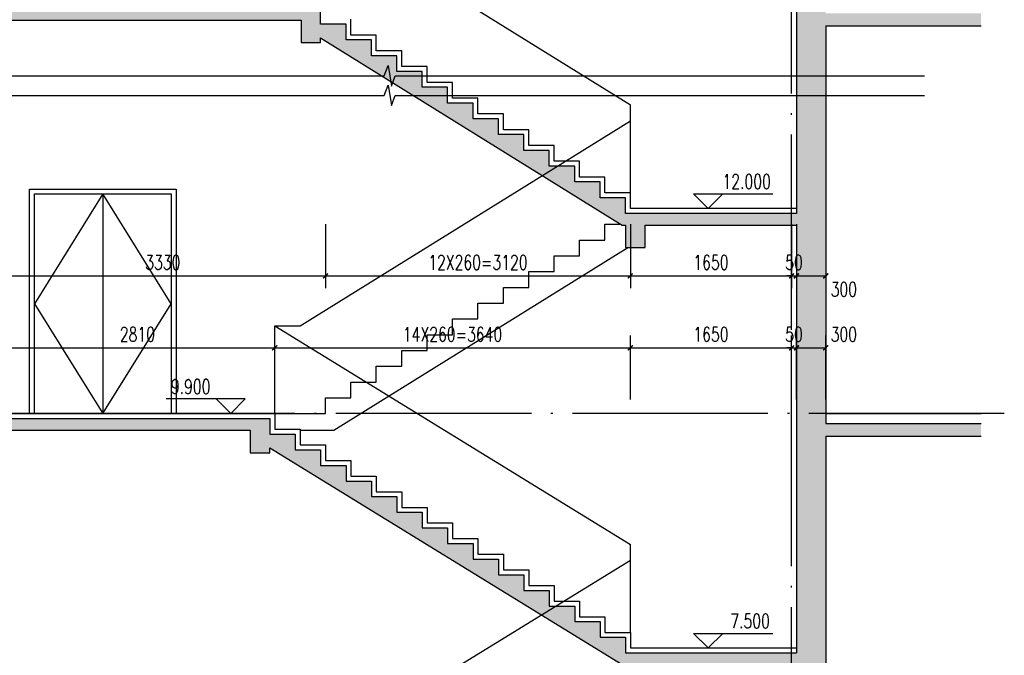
# Model space of a CAD drawing. Extents: x 797781 to 1255204, y 21234 to 1024248.
# Tile 843 of 1056: x 1151633 to 1161710, y 552503 to 559012. Entities that reach past the tile are written whole.
import ezdxf

# ---------------------------------------------------------------- set-up
doc = ezdxf.new("R2010")
doc.units = 0
doc.header["$LTSCALE"] = 1000
doc.header["$MEASUREMENT"] = 0
doc.linetypes.add('230303生产综合楼-平面图_t8$0$DOTE', pattern=[2.42, 2, -0.2, 0.02, -0.2])
for name, color, linetype in [('230303生产综合楼-平面图_t8$0$AXIS', 3, 'Continuous'), ('230303生产综合楼-平面图_t8$0$DIM_ELEV', 3, 'Continuous'), ('230303生产综合楼-平面图_t8$0$DIM_SYMB', 3, 'Continuous'), ('230303生产综合楼-平面图_t8$0$DOOR_FIRE', 4, 'Continuous'), ('230303生产综合楼-平面图_t8$0$DOTE', 1, '230303生产综合楼-平面图_t8$0$DOTE'), ('230303生产综合楼-平面图_t8$0$PUB_TEXT', 7, 'Continuous'), ('230303生产综合楼-平面图_t8$0$WALL', 40, 'Continuous'), ('PUB_HATCH', 8, 'Continuous')]:
    doc.layers.add(name, color=color, linetype=linetype)
doc.styles.add('230303生产综合楼-平面图_t8$0$_TCH_DIM', font='SIMPLEX', dxfattribs={"bigfont": 'GBCBIG'})
doc.styles.add('230303生产综合楼-平面图_T8$0$_TCH_DIM_T3', font='SIMPLEX', dxfattribs={"width": 0.705882, "bigfont": 'GBCBIG'})
doc.dimstyles.new('230303生产综合楼-平面图_T8$0$_TCH_ARCH&&50', dxfattribs={"dimtxt": 148.75, "dimasz": 50, "dimexe": 125, "dimexo": 150, "dimgap": 63.125, "dimtad": 1, "dimdec": 0, "dimzin": 0, "dimdsep": 46, "dimtxsty": '230303生产综合楼-平面图_T8$0$_TCH_DIM_T3', "dimblk": '230303生产综合楼-平面图_t8$0$_ArchTick', "dimcen": 0.09, "dimclrt": 7, "dimazin": 2, "dimtfac": 1, "dimtdec": 0, "dimtix": 1, "dimtmove": 2, "dimatfit": 3, "dimfxl": 1, "dimtolj": 1, "dimtzin": 0, "dimarcsym": 0})

# ---------------------------------------------------------------- blocks, each defined once
blk = doc.blocks.new('230303生产综合楼-平面图_t8$0$_ArchTick')
at = {"color": 0, "linetype": 'ByBlock', "const_width": 0.3}
blk.add_lwpolyline([(-0.5, -0.5), (0.5, 0.5)], dxfattribs=at)
blk = doc.blocks.new('*D4206')
at = {"layer": '230303生产综合楼-平面图_t8$0$AXIS', "color": 0, "lineweight": -2, "transparency": 16777216}
for p, q in [((1151433, 556917), (1151433, 556263)), ((1154763, 556917), (1154763, 556263)), ((1151433, 556388), (1154763, 556388))]:
    blk.add_line(p, q, dxfattribs=at)
at = {"layer": 'Defpoints', "color": 0, "transparency": 16777216}
for p in [(1151433, 557067), (1154763, 557067), (1154763, 556388)]:
    blk.add_point(p, dxfattribs=at)
at = {"layer": '230303生产综合楼-平面图_t8$0$AXIS', "color": 0, "lineweight": -2, "transparency": 16777216, "xscale": 50, "yscale": 50, "zscale": 50, "rotation": 180}
blk.add_blockref('230303生产综合楼-平面图_t8$0$_ArchTick', (1151433, 556388), dxfattribs=at)
at = {"layer": '230303生产综合楼-平面图_t8$0$AXIS', "color": 0, "lineweight": -2, "transparency": 16777216, "xscale": 50, "yscale": 50, "zscale": 50}
blk.add_blockref('230303生产综合楼-平面图_t8$0$_ArchTick', (1154763, 556388), dxfattribs=at)
at = {"layer": '230303生产综合楼-平面图_t8$0$AXIS', "color": 7, "transparency": 16777216, "insert": (1153098, 556526), "char_height": 148.8, "attachment_point": 5, "style": '230303生产综合楼-平面图_T8$0$_TCH_DIM_T3'}
blk.add_mtext('\\A1;3330', dxfattribs=at)
blk = doc.blocks.new('*D4207')
at = {"layer": '230303生产综合楼-平面图_t8$0$AXIS', "color": 0, "lineweight": -2, "transparency": 16777216}
for p, q in [((1154763, 556917), (1154763, 556263)), ((1157883, 556917), (1157883, 556263)), ((1154763, 556388), (1157883, 556388))]:
    blk.add_line(p, q, dxfattribs=at)
at = {"layer": 'Defpoints', "color": 0, "transparency": 16777216}
for p in [(1154763, 557067), (1157883, 557067), (1157883, 556388)]:
    blk.add_point(p, dxfattribs=at)
at = {"layer": '230303生产综合楼-平面图_t8$0$AXIS', "color": 0, "lineweight": -2, "transparency": 16777216, "xscale": 50, "yscale": 50, "zscale": 50, "rotation": 180}
blk.add_blockref('230303生产综合楼-平面图_t8$0$_ArchTick', (1154763, 556388), dxfattribs=at)
at = {"layer": '230303生产综合楼-平面图_t8$0$AXIS', "color": 0, "lineweight": -2, "transparency": 16777216, "xscale": 50, "yscale": 50, "zscale": 50}
blk.add_blockref('230303生产综合楼-平面图_t8$0$_ArchTick', (1157883, 556388), dxfattribs=at)
at = {"layer": '230303生产综合楼-平面图_t8$0$AXIS', "color": 7, "transparency": 16777216, "insert": (1156323, 556526), "char_height": 148.75, "attachment_point": 5, "style": '230303生产综合楼-平面图_T8$0$_TCH_DIM_T3'}
blk.add_mtext('\\A1;12X260=3120', dxfattribs=at)
blk = doc.blocks.new('*D4208')
at = {"layer": '230303生产综合楼-平面图_t8$0$AXIS', "color": 0, "lineweight": -2, "transparency": 16777216}
for p, q in [((1157883, 556917), (1157883, 556263)), ((1159533, 556917), (1159533, 556263)), ((1157883, 556388), (1159533, 556388))]:
    blk.add_line(p, q, dxfattribs=at)
at = {"layer": 'Defpoints', "color": 0, "transparency": 16777216}
for p in [(1157883, 557067), (1159533, 557067), (1159533, 556388)]:
    blk.add_point(p, dxfattribs=at)
at = {"layer": '230303生产综合楼-平面图_t8$0$AXIS', "color": 0, "lineweight": -2, "transparency": 16777216, "xscale": 50, "yscale": 50, "zscale": 50, "rotation": 180}
blk.add_blockref('230303生产综合楼-平面图_t8$0$_ArchTick', (1157883, 556388), dxfattribs=at)
at = {"layer": '230303生产综合楼-平面图_t8$0$AXIS', "color": 0, "lineweight": -2, "transparency": 16777216, "xscale": 50, "yscale": 50, "zscale": 50}
blk.add_blockref('230303生产综合楼-平面图_t8$0$_ArchTick', (1159533, 556388), dxfattribs=at)
at = {"layer": '230303生产综合楼-平面图_t8$0$AXIS', "color": 7, "transparency": 16777216, "insert": (1158708, 556526), "char_height": 148.8, "attachment_point": 5, "style": '230303生产综合楼-平面图_T8$0$_TCH_DIM_T3'}
blk.add_mtext('\\A1;1650', dxfattribs=at)
blk = doc.blocks.new('*D4209')
at = {"layer": '230303生产综合楼-平面图_t8$0$AXIS', "color": 0, "lineweight": -2, "transparency": 16777216}
for p, q in [((1159533, 556917), (1159533, 556263)), ((1159583, 556917), (1159583, 556263)), ((1159533, 556388), (1159483, 556388)), ((1159533, 556388), (1159583, 556388)), ((1159583, 556388), (1159633, 556388))]:
    blk.add_line(p, q, dxfattribs=at)
at = {"layer": 'Defpoints', "color": 0, "transparency": 16777216}
for p in [(1159533, 557067), (1159583, 557067), (1159583, 556388)]:
    blk.add_point(p, dxfattribs=at)
at = {"layer": '230303生产综合楼-平面图_t8$0$AXIS', "color": 0, "lineweight": -2, "transparency": 16777216, "xscale": 50, "yscale": 50, "zscale": 50}
blk.add_blockref('230303生产综合楼-平面图_t8$0$_ArchTick', (1159533, 556388), dxfattribs=at)
at = {"layer": '230303生产综合楼-平面图_t8$0$AXIS', "color": 0, "lineweight": -2, "transparency": 16777216, "xscale": 50, "yscale": 50, "zscale": 50, "rotation": 180}
blk.add_blockref('230303生产综合楼-平面图_t8$0$_ArchTick', (1159583, 556388), dxfattribs=at)
at = {"layer": '230303生产综合楼-平面图_t8$0$AXIS', "color": 7, "transparency": 16777216, "insert": (1159558, 556526), "char_height": 148.8, "attachment_point": 5, "style": '230303生产综合楼-平面图_T8$0$_TCH_DIM_T3'}
blk.add_mtext('\\A1;50', dxfattribs=at)
blk = doc.blocks.new('*D4210')
at = {"layer": '230303生产综合楼-平面图_t8$0$AXIS', "color": 0, "lineweight": -2, "transparency": 16777216}
for p, q in [((1159583, 556917), (1159583, 556263)), ((1159883, 556917), (1159883, 556263)), ((1159583, 556388), (1159883, 556388))]:
    blk.add_line(p, q, dxfattribs=at)
at = {"layer": 'Defpoints', "color": 0, "transparency": 16777216}
for p in [(1159583, 557067), (1159883, 557067), (1159883, 556388)]:
    blk.add_point(p, dxfattribs=at)
at = {"layer": '230303生产综合楼-平面图_t8$0$AXIS', "color": 0, "lineweight": -2, "transparency": 16777216, "xscale": 50, "yscale": 50, "zscale": 50, "rotation": 180}
blk.add_blockref('230303生产综合楼-平面图_t8$0$_ArchTick', (1159583, 556388), dxfattribs=at)
at = {"layer": '230303生产综合楼-平面图_t8$0$AXIS', "color": 0, "lineweight": -2, "transparency": 16777216, "xscale": 50, "yscale": 50, "zscale": 50}
blk.add_blockref('230303生产综合楼-平面图_t8$0$_ArchTick', (1159883, 556388), dxfattribs=at)
at = {"layer": '230303生产综合楼-平面图_t8$0$AXIS', "color": 7, "transparency": 16777216, "insert": (1160068, 556251), "char_height": 148.8, "attachment_point": 5, "style": '230303生产综合楼-平面图_T8$0$_TCH_DIM_T3'}
blk.add_mtext('\\A1;300', dxfattribs=at)
blk = doc.blocks.new('*D4212')
at = {"layer": '230303生产综合楼-平面图_t8$0$AXIS', "color": 0, "lineweight": -2, "transparency": 16777216}
for p, q in [((1151433, 555123), (1151433, 555776)), ((1154243, 555123), (1154243, 555776)), ((1151433, 555651), (1154243, 555651))]:
    blk.add_line(p, q, dxfattribs=at)
at = {"layer": 'Defpoints', "color": 0, "transparency": 16777216}
for p in [(1154243, 555651), (1151433, 554973), (1154243, 554973)]:
    blk.add_point(p, dxfattribs=at)
at = {"layer": '230303生产综合楼-平面图_t8$0$AXIS', "color": 0, "lineweight": -2, "transparency": 16777216, "xscale": 50, "yscale": 50, "zscale": 50, "rotation": 180}
blk.add_blockref('230303生产综合楼-平面图_t8$0$_ArchTick', (1151433, 555651), dxfattribs=at)
at = {"layer": '230303生产综合楼-平面图_t8$0$AXIS', "color": 0, "lineweight": -2, "transparency": 16777216, "xscale": 50, "yscale": 50, "zscale": 50}
blk.add_blockref('230303生产综合楼-平面图_t8$0$_ArchTick', (1154243, 555651), dxfattribs=at)
at = {"layer": '230303生产综合楼-平面图_t8$0$AXIS', "color": 7, "transparency": 16777216, "insert": (1152838, 555789), "char_height": 148.8, "attachment_point": 5, "style": '230303生产综合楼-平面图_T8$0$_TCH_DIM_T3'}
blk.add_mtext('\\A1;2810', dxfattribs=at)
blk = doc.blocks.new('*D4213')
at = {"layer": '230303生产综合楼-平面图_t8$0$AXIS', "color": 0, "lineweight": -2, "transparency": 16777216}
for p, q in [((1154243, 555123), (1154243, 555776)), ((1157883, 555123), (1157883, 555776)), ((1154243, 555651), (1157883, 555651))]:
    blk.add_line(p, q, dxfattribs=at)
at = {"layer": 'Defpoints', "color": 0, "transparency": 16777216}
for p in [(1157883, 555651), (1154243, 554973), (1157883, 554973)]:
    blk.add_point(p, dxfattribs=at)
at = {"layer": '230303生产综合楼-平面图_t8$0$AXIS', "color": 0, "lineweight": -2, "transparency": 16777216, "xscale": 50, "yscale": 50, "zscale": 50, "rotation": 180}
blk.add_blockref('230303生产综合楼-平面图_t8$0$_ArchTick', (1154243, 555651), dxfattribs=at)
at = {"layer": '230303生产综合楼-平面图_t8$0$AXIS', "color": 0, "lineweight": -2, "transparency": 16777216, "xscale": 50, "yscale": 50, "zscale": 50}
blk.add_blockref('230303生产综合楼-平面图_t8$0$_ArchTick', (1157883, 555651), dxfattribs=at)
at = {"layer": '230303生产综合楼-平面图_t8$0$AXIS', "color": 7, "transparency": 16777216, "insert": (1156063, 555789), "char_height": 148.75, "attachment_point": 5, "style": '230303生产综合楼-平面图_T8$0$_TCH_DIM_T3'}
blk.add_mtext('\\A1;14X260=3640', dxfattribs=at)
blk = doc.blocks.new('*D4214')
at = {"layer": '230303生产综合楼-平面图_t8$0$AXIS', "color": 0, "lineweight": -2, "transparency": 16777216}
for p, q in [((1157883, 555123), (1157883, 555776)), ((1159533, 555123), (1159533, 555776)), ((1157883, 555651), (1159533, 555651))]:
    blk.add_line(p, q, dxfattribs=at)
at = {"layer": 'Defpoints', "color": 0, "transparency": 16777216}
for p in [(1159533, 555651), (1157883, 554973), (1159533, 554973)]:
    blk.add_point(p, dxfattribs=at)
at = {"layer": '230303生产综合楼-平面图_t8$0$AXIS', "color": 0, "lineweight": -2, "transparency": 16777216, "xscale": 50, "yscale": 50, "zscale": 50, "rotation": 180}
blk.add_blockref('230303生产综合楼-平面图_t8$0$_ArchTick', (1157883, 555651), dxfattribs=at)
at = {"layer": '230303生产综合楼-平面图_t8$0$AXIS', "color": 0, "lineweight": -2, "transparency": 16777216, "xscale": 50, "yscale": 50, "zscale": 50}
blk.add_blockref('230303生产综合楼-平面图_t8$0$_ArchTick', (1159533, 555651), dxfattribs=at)
at = {"layer": '230303生产综合楼-平面图_t8$0$AXIS', "color": 7, "transparency": 16777216, "insert": (1158708, 555789), "char_height": 148.8, "attachment_point": 5, "style": '230303生产综合楼-平面图_T8$0$_TCH_DIM_T3'}
blk.add_mtext('\\A1;1650', dxfattribs=at)
blk = doc.blocks.new('*D4215')
at = {"layer": '230303生产综合楼-平面图_t8$0$AXIS', "color": 0, "lineweight": -2, "transparency": 16777216}
for p, q in [((1159533, 555123), (1159533, 555776)), ((1159583, 555123), (1159583, 555776)), ((1159533, 555651), (1159483, 555651)), ((1159533, 555651), (1159583, 555651)), ((1159583, 555651), (1159633, 555651))]:
    blk.add_line(p, q, dxfattribs=at)
at = {"layer": 'Defpoints', "color": 0, "transparency": 16777216}
for p in [(1159583, 555651), (1159533, 554973), (1159583, 554973)]:
    blk.add_point(p, dxfattribs=at)
at = {"layer": '230303生产综合楼-平面图_t8$0$AXIS', "color": 0, "lineweight": -2, "transparency": 16777216, "xscale": 50, "yscale": 50, "zscale": 50}
blk.add_blockref('230303生产综合楼-平面图_t8$0$_ArchTick', (1159533, 555651), dxfattribs=at)
at = {"layer": '230303生产综合楼-平面图_t8$0$AXIS', "color": 0, "lineweight": -2, "transparency": 16777216, "xscale": 50, "yscale": 50, "zscale": 50, "rotation": 180}
blk.add_blockref('230303生产综合楼-平面图_t8$0$_ArchTick', (1159583, 555651), dxfattribs=at)
at = {"layer": '230303生产综合楼-平面图_t8$0$AXIS', "color": 7, "transparency": 16777216, "insert": (1159558, 555789), "char_height": 148.8, "attachment_point": 5, "style": '230303生产综合楼-平面图_T8$0$_TCH_DIM_T3'}
blk.add_mtext('\\A1;50', dxfattribs=at)
blk = doc.blocks.new('*D4216')
at = {"layer": '230303生产综合楼-平面图_t8$0$AXIS', "color": 0, "lineweight": -2, "transparency": 16777216}
for p, q in [((1159583, 555123), (1159583, 555776)), ((1159883, 555123), (1159883, 555776)), ((1159583, 555651), (1159883, 555651))]:
    blk.add_line(p, q, dxfattribs=at)
at = {"layer": 'Defpoints', "color": 0, "transparency": 16777216}
for p in [(1159883, 555651), (1159583, 554973), (1159883, 554973)]:
    blk.add_point(p, dxfattribs=at)
at = {"layer": '230303生产综合楼-平面图_t8$0$AXIS', "color": 0, "lineweight": -2, "transparency": 16777216, "xscale": 50, "yscale": 50, "zscale": 50, "rotation": 180}
blk.add_blockref('230303生产综合楼-平面图_t8$0$_ArchTick', (1159583, 555651), dxfattribs=at)
at = {"layer": '230303生产综合楼-平面图_t8$0$AXIS', "color": 0, "lineweight": -2, "transparency": 16777216, "xscale": 50, "yscale": 50, "zscale": 50}
blk.add_blockref('230303生产综合楼-平面图_t8$0$_ArchTick', (1159883, 555651), dxfattribs=at)
at = {"layer": '230303生产综合楼-平面图_t8$0$AXIS', "color": 7, "transparency": 16777216, "insert": (1160068, 555789), "char_height": 148.8, "attachment_point": 5, "style": '230303生产综合楼-平面图_T8$0$_TCH_DIM_T3'}
blk.add_mtext('\\A1;300', dxfattribs=at)

msp = doc.modelspace()

# ---------------------------------------------------------------- hatches: boundary and pattern name
at = {"layer": 'PUB_HATCH'}
h = msp.add_hatch(dxfattribs=at)
h.set_pattern_fill('钢筋混凝土', color=256, scale=50)
h.set_pattern_definition([(45, (306141.96, 633892.94), (-88.388348, 88.388348), []), (50, (306141.96, 633892.94), (358.63009, -31.37607), [37.5, -412.5]), (355, (306141.96, 633892.94), (-69.37567, 376.09607), [30, -330]), (100.4514, (306171.84, 633890.33), (289.25469, 344.71977), [31.8701, -350.57106]), (46.1842, (306141.96, 633992.94), (533.62052, -82.7595), [56.25, -618.75]), (96.6356, (306186.4, 633986.04), (467.33135, 487.05894), [47.80514, -525.8565]), (351.1842, (306141.96, 633992.94), (467.33097, 487.0593), [45, -495]), (21, (306191.96, 633967.94), (298.45353, -201.30945), [37.5, -412.5]), (326, (306191.96, 633967.94), (121.65767, 362.57502), [30, -330]), (71.4514, (306216.83, 633951.16), (420.11131, 161.26525), [31.8701, -350.57106]), (37.5, (306141.96, 633892.94), (6.079928, 166.446927), [0, -326, 0, -335, 0, -331.25]), (7.5, (306141.96, 633892.94), (131.53477, 197.205856), [0, -191, 0, -318.5, 0, -126.25]), (327.5, (306030.46, 633892.94), (266.911218, -11.277436), [0, -125, 0, -390, 0, -517.5]), (317.5, (305980.46, 633892.94), (291.593085, 50.05249), [0, -162.5, 0, -259, 0, -367.5])])
h.paths.add_polyline_path([(1159883.3, 549947.6), (1161470.4, 549947.6), (1161470.4, 550077.6), (1159883.3, 550077.6), (1159883.3, 554747.6), (1161470.4, 554747.6), (1161470.4, 554877.6), (1159883.3, 554877.6), (1159883.3, 558947.6), (1161470.4, 558947.6), (1161470.4, 559077.6), (1159883.3, 559077.6), (1159883.3, 563147.6), (1161470.4, 563147.6), (1161470.4, 563277.6), (1159883.3, 563277.6), (1159883.3, 567447.6), (1161470.4, 567447.6), (1161470.4, 567577.6), (1159583.3, 567577.6), (1159583.3, 565452.6), (1157833.3, 565452.6), (1157833.3, 565616.1), (1157573.3, 565616.1), (1157573.3, 565779.5), (1157313.3, 565779.5), (1157313.3, 565943), (1157053.3, 565943), (1157053.3, 566106.4), (1156793.3, 566106.4), (1156793.3, 566269.9), (1156533.3, 566269.9), (1156533.3, 566433.4), (1156273.3, 566433.4), (1156273.3, 566596.8), (1156013.3, 566596.8), (1156013.3, 566760.3), (1155753.3, 566760.3), (1155753.3, 566923.7), (1155493.3, 566923.7), (1155493.3, 567087.2), (1155233.3, 567087.2), (1155233.3, 567250.7), (1154973.3, 567250.7), (1154973.3, 567414.1), (1154713.3, 567414.1), (1154713.3, 567577.6), (1151133.3, 567577.6), (1151133.3, 544977.6), (1149676.7, 544977.6), (1149676.7, 544727.6), (1151133.3, 544727.6), (1151133.3, 539377.6), (1149676.7, 539377.6), (1149676.7, 539077.6), (1161470.4, 539077.6), (1161470.4, 539377.6), (1159883.3, 539377.6), (1159883.3, 544727.6), (1161470.4, 544727.6), (1161470.4, 544977.6), (1159883.3, 544977.6)])
h.paths.add_polyline_path([(1159533.3, 547577.5), (1157833.3, 547577.5), (1157833.3, 547736.9), (1157573.3, 547736.9), (1157573.3, 547896.3), (1157313.3, 547896.3), (1157313.3, 548055.6), (1157053.3, 548055.6), (1157053.3, 548215), (1156793.3, 548215), (1156793.3, 548374.4), (1156533.3, 548374.4), (1156533.3, 548533.8), (1156273.3, 548533.8), (1156273.3, 548693.2), (1156013.3, 548693.2), (1156013.3, 548852.5), (1155753.3, 548852.5), (1155753.3, 549011.9), (1155493.3, 549011.9), (1155493.3, 549171.3), (1155233.3, 549171.3), (1155233.3, 549330.7), (1154973.3, 549330.7), (1154973.3, 549490.1), (1154713.3, 549490.1), (1154713.3, 549649.4), (1154453.3, 549649.4), (1154453.3, 549808.8), (1154193.3, 549808.8), (1154193.3, 549968.2), (1153933.3, 549968.2), (1153933.3, 550127.4), (1151433.3, 550127.4), (1151433.3, 554807.6), (1153993.3, 554807.6), (1153993.3, 554577.6), (1154193.3, 554577.6), (1154193.3, 554626.7), (1157799.4, 552407.6), (1157833.3, 552407.6), (1157833.3, 552177.6), (1158033.3, 552177.6), (1158033.3, 552407.6), (1159583.3, 552407.6), (1159583.3, 550077.6), (1159533.3, 550077.6)], flags=16)
h.paths.add_polyline_path([(1159533.3, 543627.5), (1157833.3, 543627.5), (1157833.3, 543783.1), (1157573.3, 543783.1), (1157573.3, 543938.7), (1157313.3, 543938.7), (1157313.3, 544094.2), (1157053.3, 544094.2), (1157053.3, 544249.8), (1156793.3, 544249.8), (1156793.3, 544405.3), (1156533.3, 544405.3), (1156533.3, 544560.9), (1156273.3, 544560.9), (1156273.3, 544716.5), (1156013.3, 544716.5), (1156013.3, 544872), (1155753.3, 544872), (1155753.3, 545027.6), (1151483.3, 545027.6), (1151483.3, 550007.6), (1153733.3, 550007.6), (1153733.3, 549777.6), (1153933.3, 549777.6), (1153933.3, 549827.5), (1157799.3, 547457.6), (1157833.3, 547457.6), (1157833.3, 547227.6), (1158033.3, 547227.6), (1158033.3, 547457.6), (1159533.3, 547457.6)], flags=16)
h.paths.add_polyline_path([(1159583.3, 552527.6), (1157833.3, 552527.6), (1157833.3, 552687.6), (1157573.3, 552687.6), (1157573.3, 552847.6), (1157313.3, 552847.6), (1157313.3, 553007.6), (1157053.3, 553007.6), (1157053.3, 553167.6), (1156793.3, 553167.6), (1156793.3, 553327.6), (1156533.3, 553327.6), (1156533.3, 553487.6), (1156273.3, 553487.6), (1156273.3, 553647.6), (1156013.3, 553647.6), (1156013.3, 553807.6), (1155753.3, 553807.6), (1155753.3, 553967.6), (1155493.3, 553967.6), (1155493.3, 554127.6), (1155233.3, 554127.6), (1155233.3, 554287.6), (1154973.3, 554287.6), (1154973.3, 554447.6), (1154713.3, 554447.6), (1154713.3, 554607.6), (1154453.3, 554607.6), (1154453.3, 554767.6), (1154193.3, 554767.6), (1154193.3, 554927.6), (1151433.3, 554927.6), (1151433.3, 559007.6), (1154513.3, 559007.6), (1154513.3, 558777.6), (1154713.3, 558777.6), (1154713.3, 558824.8), (1157799.1, 556907.6), (1157833.3, 556907.6), (1157833.3, 556677.6), (1158033.3, 556677.6), (1158033.3, 556907.6), (1159583.3, 556907.6)], flags=16)
h.paths.add_polyline_path([(1159533.3, 543507.5), (1159533.3, 540827.5), (1157833.3, 540827.5), (1157833.3, 540983.1), (1157573.3, 540983.1), (1157573.3, 541138.7), (1157313.3, 541138.7), (1157313.3, 541294.2), (1157053.3, 541294.2), (1157053.3, 541449.8), (1156793.3, 541449.8), (1156793.3, 541605.3), (1156533.3, 541605.3), (1156533.3, 541760.9), (1156273.3, 541760.9), (1156273.3, 541916.5), (1156013.3, 541916.5), (1156013.3, 542072), (1155753.3, 542072), (1155753.3, 542227.6), (1151483.3, 542227.6), (1151483.3, 544907.6), (1153993.3, 544907.6), (1153993.3, 544677.6), (1154193.3, 544677.6), (1154193.3, 544907.6), (1155460.2, 544907.6), (1157800.2, 543507.5), (1157933.3, 543507.5), (1157933.3, 543277.5), (1158133.3, 543277.5), (1158133.3, 543507.5)], flags=16)
h.paths.add_polyline_path([(1154183.3, 547377.6), (1153983.3, 547377.6), (1153983.3, 547477.6), (1154183.3, 547477.6)], flags=0)
h.paths.add_polyline_path([(1157800.2, 540707.5), (1157933.3, 540707.5), (1157933.3, 540477.5), (1158133.3, 540477.5), (1158133.3, 540707.5), (1159533.3, 540707.5), (1159533.3, 539377.6), (1151483.3, 539377.6), (1151483.3, 542107.6), (1153993.3, 542107.6), (1153993.3, 541877.6), (1154193.3, 541877.6), (1154193.3, 542107.6), (1155460.2, 542107.6)], flags=16)
h.paths.add_polyline_path([(1159583.3, 557027.6), (1157833.3, 557027.6), (1157833.3, 557189.1), (1157573.3, 557189.1), (1157573.3, 557350.7), (1157313.3, 557350.7), (1157313.3, 557512.2), (1157053.3, 557512.2), (1157053.3, 557673.8), (1156793.3, 557673.8), (1156793.3, 557835.3), (1156533.3, 557835.3), (1156533.3, 557996.8), (1156273.3, 557996.8), (1156273.3, 558158.4), (1156013.3, 558158.4), (1156013.3, 558319.9), (1155753.3, 558319.9), (1155753.3, 558481.5), (1155493.3, 558481.5), (1155493.3, 558643), (1155233.3, 558643), (1155233.3, 558804.5), (1154973.3, 558804.5), (1154973.3, 558966.1), (1154713.3, 558966.1), (1154713.3, 559127.6), (1151433.3, 559127.6), (1151433.3, 563207.6), (1154513.3, 563207.6), (1154513.3, 562977.6), (1154713.3, 562977.6), (1154713.3, 563024.8), (1157799.1, 561107.6), (1157833.3, 561107.6), (1157833.3, 560877.6), (1158033.3, 560877.6), (1158033.3, 561107.6), (1159583.3, 561107.6)], flags=16)
h.paths.add_polyline_path([(1159583.3, 561227.6), (1157833.3, 561227.6), (1157833.3, 561389.1), (1157573.3, 561389.1), (1157573.3, 561550.7), (1157313.3, 561550.7), (1157313.3, 561712.2), (1157053.3, 561712.2), (1157053.3, 561873.8), (1156793.3, 561873.8), (1156793.3, 562035.3), (1156533.3, 562035.3), (1156533.3, 562196.8), (1156273.3, 562196.8), (1156273.3, 562358.4), (1156013.3, 562358.4), (1156013.3, 562519.9), (1155753.3, 562519.9), (1155753.3, 562681.5), (1155493.3, 562681.5), (1155493.3, 562843), (1155233.3, 562843), (1155233.3, 563004.5), (1154973.3, 563004.5), (1154973.3, 563166.1), (1154713.3, 563166.1), (1154713.3, 563327.6), (1151433.3, 563327.6), (1151433.3, 567457.6), (1154513.3, 567457.6), (1154513.3, 567227.6), (1154713.3, 567227.6), (1154713.3, 567272.4), (1157798.7, 565332.6), (1157833.3, 565332.6), (1157833.3, 565102.6), (1158033.3, 565102.6), (1158033.3, 565332.6), (1159583.3, 565332.6)], flags=16)
h.paths.add_polyline_path([(1154563.3, 567577.6), (1154713.3, 567577.6), (1154713.3, 567727.6), (1154563.3, 567727.6)])

# ---------------------------------------------------------------- linework, layer by layer
for points in [[(1154763.3, 560077.6), (1157883.3, 558139.1)], [(1159583.3, 557077.6), (1157883.3, 557077.6), (1157883.3, 557239.1), (1157623.3, 557239.1), (1157623.3, 557400.7), (1157363.3, 557400.7), (1157363.3, 557562.2), (1157103.3, 557562.2), (1157103.3, 557723.8), (1156843.3, 557723.8), (1156843.3, 557885.3), (1156583.3, 557885.3), (1156583.3, 558046.8), (1156323.3, 558046.8), (1156323.3, 558208.4), (1156063.3, 558208.4), (1156063.3, 558369.9), (1155803.3, 558369.9), (1155803.3, 558531.5), (1155543.3, 558531.5), (1155543.3, 558693), (1155283.3, 558693), (1155283.3, 558854.5), (1155023.3, 558854.5), (1155023.3, 559016.1)], [(1157883.3, 557239.1), (1157883.3, 558139.1)], [(1154243.3, 554977.6), (1154243.3, 555877.6)], [(1154243.3, 555877.6), (1157883.3, 553637.6)], [(1151433.3, 554977.6), (1154243.3, 554977.6), (1154243.3, 554817.6), (1154503.3, 554817.6), (1154503.3, 554657.6), (1154763.3, 554657.6), (1154763.3, 554497.6), (1155023.3, 554497.6), (1155023.3, 554337.6), (1155283.3, 554337.6), (1155283.3, 554177.6), (1155543.3, 554177.6), (1155543.3, 554017.6), (1155803.3, 554017.6), (1155803.3, 553857.6), (1156063.3, 553857.6), (1156063.3, 553697.6), (1156323.3, 553697.6), (1156323.3, 553537.6), (1156583.3, 553537.6), (1156583.3, 553377.6), (1156843.3, 553377.6), (1156843.3, 553217.6), (1157103.3, 553217.6), (1157103.3, 553057.6), (1157363.3, 553057.6), (1157363.3, 552897.6), (1157623.3, 552897.6), (1157623.3, 552737.6), (1157883.3, 552737.6), (1157883.3, 552577.6), (1159583.3, 552577.6)], [(1159883.3, 554977.6), (1161474.3, 554977.6)], [(1157883.3, 552737.6), (1157883.3, 553637.6)]]:
    msp.add_lwpolyline(points)
at = {"color": 6}
for points in [[(1154503.3, 555877.6), (1157883.3, 557977.6)], [(1154243.3, 554977.6), (1154763.3, 554977.6), (1154763.3, 555139.1), (1155023.3, 555139.1), (1155023.3, 555300.7), (1155283.3, 555300.7), (1155283.3, 555462.2), (1155543.3, 555462.2), (1155543.3, 555623.7), (1155803.3, 555623.7), (1155803.3, 555785.3), (1156063.3, 555785.3), (1156063.3, 555946.8), (1156323.3, 555946.8), (1156323.3, 556108.4), (1156583.3, 556108.4), (1156583.3, 556269.9), (1156843.3, 556269.9), (1156843.3, 556431.4), (1157103.3, 556431.4), (1157103.3, 556593), (1157363.3, 556593), (1157363.3, 556754.5), (1157623.3, 556754.5), (1157623.3, 556916.1), (1157785.5, 556916.1)], [(1154847.8, 554807.6), (1157857.7, 556677.6)], [(1154243.3, 555877.6), (1154503.3, 555877.6)], [(1154503.3, 554807.6), (1154847.8, 554807.6)], [(1154243.3, 551237.6), (1157883.3, 553477.6)]]:
    msp.add_lwpolyline(points, dxfattribs=at)
at = {"layer": '230303生产综合楼-平面图_t8$0$DIM_ELEV'}
for p, q in [((1158681, 557077.6), (1158531, 557227.6)), ((1158531, 557227.6), (1159341, 557227.6)), ((1158681, 557077.6), (1158831, 557227.6)), ((1153942.6, 555127.6), (1153132.6, 555127.6)), ((1153792.6, 554977.6), (1153642.6, 555127.6)), ((1153792.6, 554977.6), (1153942.6, 555127.6)), ((1158681, 552577.6), (1158531, 552727.6)), ((1158531, 552727.6), (1159341, 552727.6)), ((1158681, 552577.6), (1158831, 552727.6))]:
    msp.add_line(p, q, dxfattribs=at)
at = {"layer": '230303生产综合楼-平面图_t8$0$DIM_SYMB'}
for points in [[(1149949.2, 558436.4), (1155364.9, 558436.4), (1155403.1, 558541.4), (1155440.2, 558331.4), (1155477.4, 558436.4), (1160893.2, 558436.4)], [(1149949.2, 558236.4), (1155364.9, 558236.4), (1155403.1, 558341.4), (1155440.2, 558131.4), (1155477.4, 558236.4), (1160893.2, 558236.4)]]:
    msp.add_lwpolyline(points, dxfattribs=at)
at = {"layer": '230303生产综合楼-平面图_t8$0$DOOR_FIRE'}
for points in [[(1153233.3, 554977.6), (1151733.3, 554977.6), (1151733.3, 557277.6), (1153233.3, 557277.6)], [(1153183.3, 554977.6), (1151783.3, 554977.6), (1151783.3, 557227.6), (1153183.3, 557227.6)]]:
    msp.add_lwpolyline(points, close=True, dxfattribs=at)
for points in [[(1152483.3, 557227.6), (1151783.3, 556102.6), (1152483.3, 554977.6), (1153183.3, 556102.6), (1152483.3, 557227.6)], [(1152483.3, 557227.6), (1152483.3, 554977.6)]]:
    msp.add_lwpolyline(points, dxfattribs=at)
at = {"layer": '230303生产综合楼-平面图_t8$0$DOTE'}
for p, q in [((1159533.3, 538895.8), (1159533.3, 571477.6)), ((1161710.4, 554977.6), (1149055, 554977.6))]:
    msp.add_line(p, q, dxfattribs=at)
at = {"layer": '230303生产综合楼-平面图_t8$0$WALL'}
for points in [[(1159583.3, 561107.6), (1159583.3, 557027.6)], [(1159583.3, 557027.6), (1157833.3, 557027.6), (1157833.3, 557189.1), (1157573.3, 557189.1), (1157573.3, 557350.7), (1157313.3, 557350.7), (1157313.3, 557512.2), (1157053.3, 557512.2), (1157053.3, 557673.8), (1156793.3, 557673.8), (1156793.3, 557835.3), (1156533.3, 557835.3), (1156533.3, 557996.8), (1156273.3, 557996.8), (1156273.3, 558158.4), (1156013.3, 558158.4), (1156013.3, 558319.9), (1155753.3, 558319.9), (1155753.3, 558481.5), (1155493.3, 558481.5), (1155493.3, 558643), (1155233.3, 558643), (1155233.3, 558804.5), (1154973.3, 558804.5), (1154973.3, 558966.1), (1154713.3, 558966.1), (1154713.3, 559127.6)], [(1151433.3, 559007.6), (1154513.3, 559007.6), (1154513.3, 558777.6), (1154713.3, 558777.6), (1154713.3, 558824.8), (1157799.1, 556907.6), (1157833.3, 556907.6), (1157833.3, 556677.6), (1158033.3, 556677.6), (1158033.3, 556907.6), (1159583.3, 556907.6)], [(1159883.3, 558947.6), (1161474.3, 558947.6)], [(1159883.3, 558947.6), (1159883.3, 554877.6)], [(1159583.3, 556907.6), (1159583.3, 552527.6)], [(1151433.3, 554927.6), (1154193.3, 554927.6), (1154193.3, 554767.6), (1154453.3, 554767.6), (1154453.3, 554607.6), (1154713.3, 554607.6), (1154713.3, 554447.6), (1154973.3, 554447.6), (1154973.3, 554287.6), (1155233.3, 554287.6), (1155233.3, 554127.6), (1155493.3, 554127.6), (1155493.3, 553967.6), (1155753.3, 553967.6), (1155753.3, 553807.6), (1156013.3, 553807.6), (1156013.3, 553647.6), (1156273.3, 553647.6), (1156273.3, 553487.6), (1156533.3, 553487.6), (1156533.3, 553327.6), (1156793.3, 553327.6), (1156793.3, 553167.6), (1157053.3, 553167.6), (1157053.3, 553007.6), (1157313.3, 553007.6), (1157313.3, 552847.6), (1157573.3, 552847.6), (1157573.3, 552687.6), (1157833.3, 552687.6), (1157833.3, 552527.6), (1159583.3, 552527.6)], [(1159883.3, 554877.6), (1161474.3, 554877.6)], [(1151433.3, 554807.6), (1153993.3, 554807.6)], [(1153993.3, 554807.6), (1153993.3, 554577.6), (1154193.3, 554577.6), (1154193.3, 554626.7)], [(1159883.3, 554747.6), (1161474.3, 554747.6)], [(1159883.3, 554747.6), (1159883.3, 550077.6)], [(1154193.3, 554626.7), (1157799.4, 552407.6)]]:
    msp.add_lwpolyline(points, dxfattribs=at)

# ---------------------------------------------------------------- texts
at = {"layer": '230303生产综合楼-平面图_t8$0$PUB_TEXT', "style": '230303生产综合楼-平面图_t8$0$_TCH_DIM', "width": 0.705882}
for s, p in [('12.000', (1158826, 557280.1)), ('9.900', (1153180.6, 555180.1)), ('7.500', (1158906, 552780.1))]:
    msp.add_text(s, height=148.75, dxfattribs=at).set_placement(p)

# ---------------------------------------------------------------- dimensions: what is measured, and where the dimension line sits
at = {"layer": '230303生产综合楼-平面图_t8$0$AXIS'}
for p1, p2, distance, picture, middle in [((1151433.3, 557067.3), (1154763.3, 557067.3), -678.9, '*D4206', (1153098.3, 556525.9)), ((1157883.3, 557067.3), (1159533.3, 557067.3), -678.9, '*D4208', (1158708.3, 556525.9)), ((1159533.3, 557067.3), (1159583.3, 557067.3), -678.9, '*D4209', (1159558.3, 556525.9)), ((1151433.3, 554972.5), (1154243.3, 554972.5), 678.9, '*D4212', (1152838.3, 555788.9)), ((1157883.3, 554972.5), (1159533.3, 554972.5), 678.9, '*D4214', (1158708.3, 555788.9)), ((1159533.3, 554972.5), (1159583.3, 554972.5), 678.9, '*D4215', (1159558.3, 555788.9))]:
    dim = msp.add_aligned_dim(p1=p1, p2=p2, distance=distance, dimstyle='230303生产综合楼-平面图_T8$0$_TCH_ARCH&&50', dxfattribs=at)
    dim.commit()
    dim.dimension.update_dxf_attribs({"geometry": picture, "text_midpoint": middle})
for p1, p2, distance, text, picture, middle in [((1154763.3, 557067.3), (1157883.3, 557067.3), -678.9, '12X260=3120', '*D4207', (1156323.3, 556525.9)), ((1154243.3, 554972.5), (1157883.3, 554972.5), 678.9, '14X260=3640', '*D4213', (1156063.3, 555788.9))]:
    dim = msp.add_aligned_dim(p1=p1, p2=p2, distance=distance, text=text, dimstyle='230303生产综合楼-平面图_T8$0$_TCH_ARCH&&50', dxfattribs=at)
    dim.commit()
    dim.dimension.update_dxf_attribs({"geometry": picture, "text_midpoint": middle})
for base, p1, p2, angle, picture, middle in [((1159883.3, 556388.4), (1159583.3, 557067.3), (1159883.3, 557067.3), 0, '*D4210', (1160068.3, 556250.9)), ((1159883.3, 555651.4), (1159583.3, 554972.5), (1159883.3, 554972.5), 360, '*D4216', (1160068.3, 555788.9))]:
    dim = msp.add_linear_dim(base=base, p1=p1, p2=p2, angle=angle, dimstyle='230303生产综合楼-平面图_T8$0$_TCH_ARCH&&50', dxfattribs=at)
    dim.commit()
    dim.dimension.update_dxf_attribs({"geometry": picture, "text_midpoint": middle, "dimtype": 161})

doc.saveas('drawing.dxf')
